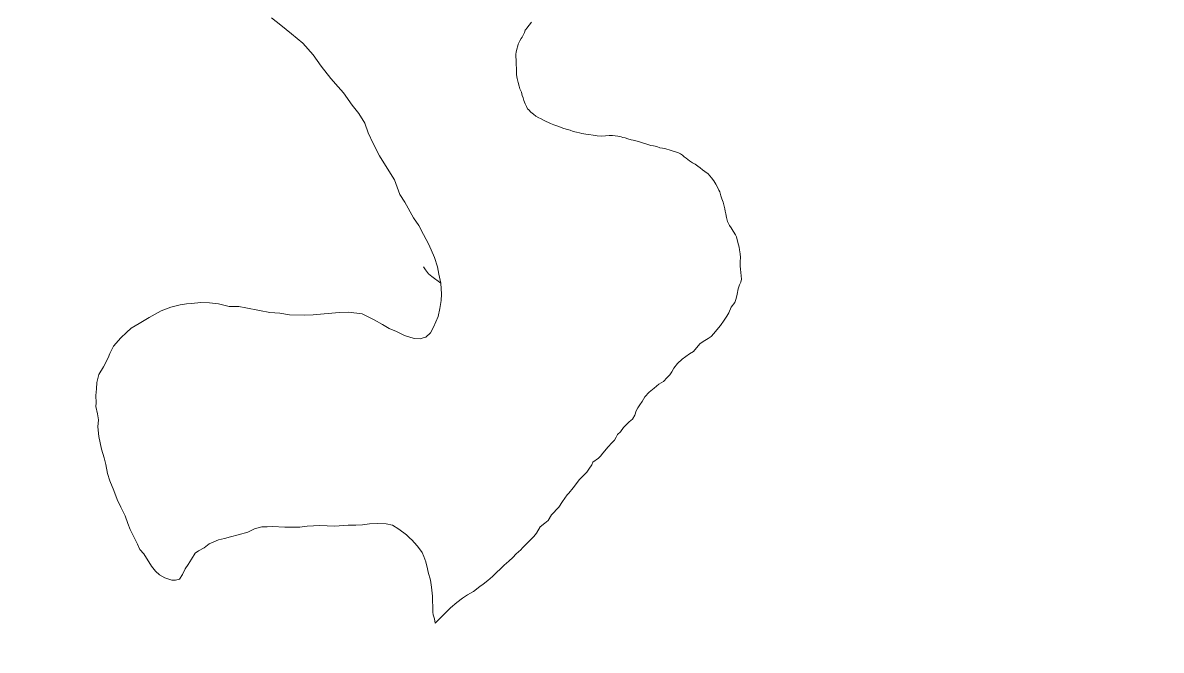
# Model space of a CAD drawing. Extents: x -1643653 to 4543381, y 1624270 to 13878484.
# Drawn here: x 681289 to 682878, y 8956521 to 8957396 of the extents above; entities that cross this region are included whole.
import ezdxf

# ---------------------------------------------------------------- set-up
doc = ezdxf.new("R2010")
doc.units = 0
doc.header["$LTSCALE"] = 200
doc.layers.add('1', color=7, linetype='Continuous', lineweight=13)
doc.layers.add('29', color=7, linetype='Continuous', lineweight=13)

msp = doc.modelspace()

# ---------------------------------------------------------------- linework, layer by layer
at = {"layer": '1', "lineweight": 25}
msp.add_spline([(814781, 9009175.5), (814787.2, 9009173.4), (814796.9, 9009173.4), (814799.4, 9009172.4), (814805.1, 9009174.5), (814805.6, 9009176.5), (814811.7, 9009179.5), (814811.7, 9009179.5), (814801.5, 9009181), (814790.7, 9009181.5), (814784.1, 9009183.1), (814777.4, 9009185.1), (814778.4, 9009175.5)], degree=3, dxfattribs=at)
at = {"layer": '29'}
for points in [[(681848.7, 8957100.6), (681842, 8957112.9), (681834.6, 8957123.9), (681822.4, 8957145.8), (681815.7, 8957156.2), (681808.1, 8957176.6), (681795.7, 8957196.6), (681787.1, 8957210), (681778.4, 8957227.3), (681771.4, 8957242.3), (681766.8, 8957255.8), (681758.5, 8957269.1), (681748.8, 8957280.7), (681737.1, 8957297.9), (681729.3, 8957306.5), (681719.1, 8957318.2), (681705.5, 8957335.1), (681694.6, 8957350.9), (681680.1, 8957367.1), (681664.3, 8957380.3), (681649.3, 8957392.2), (681636.2, 8957402.4)], [(681636.2, 8957402.4), (681649.3, 8957392.2), (681664.3, 8957380.3), (681680.1, 8957367.1), (681694.6, 8957350.9), (681705.5, 8957335.1), (681719.1, 8957318.2), (681729.3, 8957306.5), (681737.1, 8957297.9), (681748.8, 8957280.7), (681758.5, 8957269.1), (681766.8, 8957255.8), (681771.4, 8957242.3), (681778.4, 8957227.3), (681787.1, 8957210), (681795.7, 8957196.6), (681808.1, 8957176.6), (681815.7, 8957156.2), (681822.4, 8957145.8), (681834.6, 8957123.9), (681842, 8957112.9), (681848.7, 8957100.6)], [(681986.3, 8957294.1), (681985.1, 8957298.9), (681983, 8957303.6), (681981.9, 8957307.1), (681980.6, 8957312.6), (681979.2, 8957317.8), (681978.3, 8957323.2), (681978.2, 8957327.7), (681978.2, 8957332.1), (681978, 8957337.3), (681977.6, 8957343.5), (681977.5, 8957348.8), (681977.5, 8957352), (681977.9, 8957354.9), (681978.6, 8957358.7), (681980, 8957363.5), (681980.7, 8957365.8), (681982.7, 8957370.5), (681984.6, 8957373.8), (681986, 8957375.8), (681987.4, 8957378.5), (681989.5, 8957382.3), (681990.4, 8957385.2), (681991.1, 8957386.2), (681992.8, 8957388.1), (681999.1, 8957396.6)], [(681989.5, 8957382.3), (681987.4, 8957378.5), (681986, 8957375.8), (681984.6, 8957373.8), (681982.7, 8957370.5), (681980.7, 8957365.8), (681980, 8957363.5), (681978.6, 8957358.7), (681977.9, 8957354.9), (681977.5, 8957352), (681977.5, 8957348.8), (681977.6, 8957343.5), (681978, 8957337.3), (681978.2, 8957332.1), (681978.2, 8957327.7), (681978.3, 8957323.2), (681979.2, 8957317.8), (681980.6, 8957312.6), (681981.9, 8957307.1), (681983, 8957303.6), (681985.1, 8957298.9), (681986.3, 8957294.1), (681987.5, 8957290.9), (681988.7, 8957287.5), (681990.5, 8957282.5), (681992.1, 8957278.8), (681993.5, 8957275.9), (681995.3, 8957274.2), (681998.3, 8957271.1), (682001.8, 8957268.3), (682005, 8957265.6), (682009.5, 8957263.1), (682011.8, 8957262.1), (682015.9, 8957259.7), (682019.5, 8957258.1), (682023, 8957256.5), (682025.7, 8957255.3), (682030.4, 8957253.2), (682034.3, 8957252), (682037.3, 8957250.9)], [(682133.7, 8957233.7), (682129.7, 8957235.5), (682126.5, 8957235.8), (682124.1, 8957236.5), (682119.8, 8957237.4), (682112.3, 8957238.5), (682107.5, 8957238.4), (682102.4, 8957238.3), (682096.6, 8957237.8), (682090.9, 8957238.3), (682085.1, 8957239.1), (682079.4, 8957240), (682075, 8957240.6), (682069.6, 8957241.5), (682066.1, 8957242.1), (682061.9, 8957243), (682057.2, 8957244.1), (682053, 8957245.8), (682049.4, 8957246.7), (682044.2, 8957248.3), (682040.5, 8957249.7), (682037.3, 8957250.9), (682034.3, 8957252), (682030.4, 8957253.2), (682025.7, 8957255.3), (682023, 8957256.5), (682019.5, 8957258.1), (682015.9, 8957259.7), (682011.8, 8957262.1), (682009.5, 8957263.1), (682005, 8957265.6), (682001.8, 8957268.3), (681998.3, 8957271.1), (681995.3, 8957274.2), (681993.5, 8957275.9), (681992.1, 8957278.8), (681990.5, 8957282.5), (681988.7, 8957287.5), (681987.5, 8957290.9), (681986.3, 8957294.1)], [(682037.3, 8957250.9), (682040.5, 8957249.7), (682044.2, 8957248.3), (682049.4, 8957246.7), (682053, 8957245.8), (682057.2, 8957244.1), (682061.9, 8957243), (682066.1, 8957242.1), (682069.6, 8957241.5), (682075, 8957240.6), (682079.4, 8957240), (682085.1, 8957239.1), (682090.9, 8957238.3), (682096.6, 8957237.8), (682102.4, 8957238.3), (682107.5, 8957238.4), (682112.3, 8957238.5), (682119.8, 8957237.4), (682124.1, 8957236.5), (682126.5, 8957235.8), (682129.7, 8957235.5), (682133.7, 8957233.7), (682138.2, 8957232.5), (682141.2, 8957232.2), (682144.9, 8957231.1), (682149.8, 8957229.6), (682165.5, 8957224.5), (682169.5, 8957224), (682173.9, 8957223.1), (682178.3, 8957221.5), (682181.8, 8957221.1), (682186.7, 8957220.1), (682192.6, 8957218.1), (682198.1, 8957216.3), (682203.2, 8957214.8), (682207.2, 8957213), (682210, 8957211.1), (682212.4, 8957208.8), (682215.2, 8957206.9), (682219.7, 8957203.1)], [(682271.3, 8957124.3), (682270.3, 8957129.3), (682269.6, 8957133.2), (682268.9, 8957136.1), (682268.2, 8957140), (682266.6, 8957145.8), (682264.7, 8957150.1), (682263.2, 8957154.4), (682261.8, 8957160), (682260.6, 8957162.4), (682259.1, 8957165.6), (682256.5, 8957170.8), (682253.6, 8957175.2), (682250.3, 8957179.7), (682245.5, 8957185.1), (682241, 8957188.2), (682237.7, 8957190.7), (682234.5, 8957193.5), (682231.2, 8957195.8), (682227.5, 8957198.5), (682223.9, 8957200.5), (682219.7, 8957203.1), (682215.2, 8957206.9), (682212.4, 8957208.8), (682210, 8957211.1), (682207.2, 8957213), (682203.2, 8957214.8), (682198.1, 8957216.3), (682192.6, 8957218.1), (682186.7, 8957220.1), (682181.8, 8957221.1), (682178.3, 8957221.5), (682173.9, 8957223.1), (682169.5, 8957224), (682165.5, 8957224.5), (682149.8, 8957229.6), (682144.9, 8957231.1), (682141.2, 8957232.2), (682138.2, 8957232.5), (682133.7, 8957233.7)], [(682219.7, 8957203.1), (682223.9, 8957200.5), (682227.5, 8957198.5), (682231.2, 8957195.8), (682234.5, 8957193.5), (682237.7, 8957190.7), (682241, 8957188.2), (682245.5, 8957185.1), (682250.3, 8957179.7), (682253.6, 8957175.2), (682256.5, 8957170.8), (682259.1, 8957165.6), (682260.6, 8957162.4), (682261.8, 8957160), (682263.2, 8957154.4), (682264.7, 8957150.1), (682266.6, 8957145.8), (682268.2, 8957140), (682268.9, 8957136.1), (682269.6, 8957133.2), (682270.3, 8957129.3), (682271.3, 8957124.3), (682272.8, 8957118.5), (682275.3, 8957113.3), (682277.6, 8957109.8), (682280.7, 8957105.2), (682283.9, 8957099.9), (682285, 8957097.1), (682286.4, 8957091.4), (682288.2, 8957086.2), (682289, 8957083), (682289.4, 8957079.2), (682290.2, 8957073.5), (682291, 8957068.3), (682290.4, 8957062.8), (682290.2, 8957056.4), (682290.7, 8957052.2), (682292.2, 8957038.2), (682291.3, 8957034.3), (682289.3, 8957030.3)], [(682202.7, 8956920.7), (682209.3, 8956926.8), (682214.5, 8956930.6), (682219.8, 8956934.1), (682225.3, 8956937.3), (682229.2, 8956942.7), (682234.6, 8956948.5), (682241.1, 8956952.6), (682245.8, 8956955.7), (682250, 8956958.4), (682253.5, 8956962.7), (682257.7, 8956967.8), (682262.8, 8956973.7), (682267.9, 8956981.3), (682271.7, 8956986.5), (682274.6, 8956991.4), (682277.8, 8956999.4), (682282.9, 8957005.8), (682284.9, 8957011.3), (682286.2, 8957017.6), (682287.4, 8957025), (682289.3, 8957030.3), (682291.3, 8957034.3), (682292.2, 8957038.2), (682290.7, 8957052.2), (682290.2, 8957056.4), (682290.4, 8957062.8), (682291, 8957068.3), (682290.2, 8957073.5), (682289.4, 8957079.2), (682289, 8957083), (682288.2, 8957086.2), (682286.4, 8957091.4), (682285, 8957097.1), (682283.9, 8957099.9), (682280.7, 8957105.2), (682277.6, 8957109.8), (682275.3, 8957113.3), (682272.8, 8957118.5), (682271.3, 8957124.3)], [(681848, 8956956.5), (681851.6, 8956957.5), (681858.5, 8956963.3), (681862.4, 8956971.2), (681868.8, 8956986.3), (681871.2, 8956997.4), (681873.1, 8957008.6), (681873.8, 8957017.5), (681872.8, 8957032.7), (681869.8, 8957045.3), (681868.1, 8957055.7), (681863.7, 8957068.5), (681856.1, 8957086.8), (681848.7, 8957100.6)], [(681848.7, 8957100.6), (681856.1, 8957086.8), (681863.7, 8957068.5), (681868.1, 8957055.7), (681869.8, 8957045.3), (681872.8, 8957032.7), (681873.8, 8957017.5), (681873.1, 8957008.6), (681871.2, 8956997.4)], [(681872.8, 8957032.7), (681859.9, 8957042.1), (681855.3, 8957045.6), (681851.3, 8957051.2), (681848.5, 8957055.6)], [(682289.3, 8957030.3), (682287.4, 8957025), (682286.2, 8957017.6), (682284.9, 8957011.3), (682282.9, 8957005.8), (682277.8, 8956999.4), (682274.6, 8956991.4), (682271.7, 8956986.5), (682267.9, 8956981.3), (682262.8, 8956973.7), (682257.7, 8956967.8), (682253.5, 8956962.7), (682250, 8956958.4), (682245.8, 8956955.7), (682241.1, 8956952.6), (682234.6, 8956948.5), (682229.2, 8956942.7), (682225.3, 8956937.3), (682219.8, 8956934.1), (682214.5, 8956930.6), (682209.3, 8956926.8), (682202.7, 8956920.7), (682197.7, 8956914.4), (682194.8, 8956908.9), (682192.2, 8956904.9), (682188.6, 8956901.1), (682183.3, 8956895.8), (682176.9, 8956891.7), (682170.5, 8956886.4), (682163.2, 8956880.7), (682157.5, 8956874.4), (682153.7, 8956867.6), (682150.4, 8956863.2), (682147.7, 8956859.1), (682145.4, 8956854.6), (682143.5, 8956848.5), (682140.2, 8956843.2), (682135.5, 8956839.2), (682127.5, 8956831.3), (682123.2, 8956825.5)], [(681846.6, 8956657.2), (681840.1, 8956665.9), (681835.3, 8956671.1), (681832.5, 8956674.3), (681828.8, 8956677.8), (681824.9, 8956682.1), (681814.3, 8956689.9), (681805.2, 8956695.6), (681796.3, 8956697.3), (681783.7, 8956697.8), (681773.2, 8956697.2), (681763.2, 8956695.7), (681754, 8956695.4), (681743.6, 8956695.3), (681724.4, 8956694.1), (681703.8, 8956695), (681686.3, 8956694), (681676, 8956692.5), (681666.2, 8956692.8), (681655.1, 8956692.7), (681637.7, 8956693.3), (681630.6, 8956693.1), (681622.8, 8956692.9), (681612.6, 8956690.1), (681603.3, 8956685.7), (681590, 8956682.1), (681579.1, 8956679.3), (681570.8, 8956676.9), (681562.5, 8956675.1), (681549.6, 8956669.3), (681542.6, 8956663.6), (681534.4, 8956659.6), (681529.7, 8956656.2), (681524.7, 8956648.2), (681520.2, 8956640.6), (681515.8, 8956634.4), (681512.4, 8956626.5), (681508, 8956620.3), (681502.6, 8956618.8), (681497.2, 8956618.5), (681487.6, 8956621.9), (681480.1, 8956626.2), (681474.7, 8956631.4), (681469.2, 8956638.2), (681458.1, 8956655.3), (681452.9, 8956661.3), (681449.4, 8956668.7), (681445, 8956678.3), (681439.4, 8956689.5), (681436.1, 8956697.6), (681432.4, 8956708.5), (681426.3, 8956720.4), (681420.9, 8956731.3), (681416.3, 8956743.7), (681411, 8956757.2), (681407.7, 8956767.3), (681405.1, 8956779.9), (681402.8, 8956789.1), (681399.1, 8956801.4), (681395.6, 8956819.1), (681394.3, 8956832.3), (681395.1, 8956842.4), (681393.6, 8956850.8), (681391.2, 8956860.7), (681391.8, 8956866), (681391.2, 8956876.2), (681392.3, 8956885.3), (681392.9, 8956894.4), (681395.6, 8956905.3), (681402, 8956916.3), (681408.4, 8956928.6), (681410.8, 8956934.5), (681416.2, 8956945), (681426.1, 8956956.3), (681434.2, 8956964.1), (681440.7, 8956969.8), (681451.7, 8956976.5), (681465.8, 8956984.8), (681482.6, 8956994.2), (681495.8, 8956999.1), (681509.1, 8957002.5), (681517.8, 8957003.9), (681524.9, 8957004.4), (681537.9, 8957005.8), (681549.8, 8957005.1), (681562.4, 8957003.8), (681577.4, 8957000.2), (681590.7, 8957000.2), (681600.8, 8956998.4), (681619.7, 8956994.5), (681634.1, 8956991.6), (681647.9, 8956990.9), (681661.5, 8956988.8), (681682.9, 8956988.2), (681694.7, 8956988.7), (681730.9, 8956992), (681743.9, 8956992.5), (681762.8, 8956989.9), (681779.8, 8956981.8), (681791.2, 8956975.3), (681800.4, 8956969.3)], [(681800.4, 8956969.3), (681791.2, 8956975.3), (681779.8, 8956981.8), (681762.8, 8956989.9), (681743.9, 8956992.5), (681730.9, 8956992), (681694.7, 8956988.7), (681682.9, 8956988.2), (681661.5, 8956988.8), (681647.9, 8956990.9), (681634.1, 8956991.6), (681619.7, 8956994.5), (681600.8, 8956998.4), (681590.7, 8957000.2), (681577.4, 8957000.2), (681562.4, 8957003.8), (681549.8, 8957005.1), (681537.9, 8957005.8), (681524.9, 8957004.4), (681517.8, 8957003.9), (681509.1, 8957002.5), (681495.8, 8956999.1), (681482.6, 8956994.2), (681465.8, 8956984.8), (681451.7, 8956976.5), (681440.7, 8956969.8), (681434.2, 8956964.1), (681426.1, 8956956.3), (681416.2, 8956945), (681410.8, 8956934.5), (681408.4, 8956928.6), (681402, 8956916.3), (681395.6, 8956905.3), (681392.9, 8956894.4), (681392.3, 8956885.3), (681391.2, 8956876.2), (681391.8, 8956866), (681391.2, 8956860.7), (681393.6, 8956850.8), (681395.1, 8956842.4), (681394.3, 8956832.3), (681395.6, 8956819.1), (681399.1, 8956801.4), (681402.8, 8956789.1), (681405.1, 8956779.9), (681407.7, 8956767.3), (681411, 8956757.2), (681416.3, 8956743.7), (681420.9, 8956731.3), (681426.3, 8956720.4), (681432.4, 8956708.5), (681436.1, 8956697.6), (681439.4, 8956689.5), (681445, 8956678.3), (681449.4, 8956668.7), (681452.9, 8956661.3), (681458.1, 8956655.3), (681469.2, 8956638.2), (681474.7, 8956631.4), (681480.1, 8956626.2), (681487.6, 8956621.9), (681497.2, 8956618.5), (681502.6, 8956618.8), (681508, 8956620.3), (681512.4, 8956626.5), (681515.8, 8956634.4), (681520.2, 8956640.6), (681524.7, 8956648.2), (681529.7, 8956656.2), (681534.4, 8956659.6), (681542.6, 8956663.6), (681549.6, 8956669.3), (681562.5, 8956675.1), (681570.8, 8956676.9), (681579.1, 8956679.3), (681590, 8956682.1), (681603.3, 8956685.7), (681612.6, 8956690.1), (681622.8, 8956692.9), (681630.6, 8956693.1), (681637.7, 8956693.3), (681655.1, 8956692.7), (681666.2, 8956692.8), (681676, 8956692.5), (681686.3, 8956694), (681703.8, 8956695), (681724.4, 8956694.1), (681743.6, 8956695.3), (681754, 8956695.4), (681763.2, 8956695.7), (681773.2, 8956697.2), (681783.7, 8956697.8), (681796.3, 8956697.3), (681805.2, 8956695.6), (681814.3, 8956689.9), (681824.9, 8956682.1), (681828.8, 8956677.8), (681832.5, 8956674.3), (681835.3, 8956671.1), (681840.1, 8956665.9), (681846.6, 8956657.2)], [(681871.2, 8956997.4), (681868.8, 8956986.3), (681862.4, 8956971.2), (681858.5, 8956963.3), (681851.6, 8956957.5), (681848, 8956956.5)], [(681800.4, 8956969.3), (681810.7, 8956965.4), (681822.1, 8956959.8), (681835.5, 8956955.4), (681843.8, 8956955.2), (681848, 8956956.5)], [(681848, 8956956.5), (681843.8, 8956955.2), (681835.5, 8956955.4), (681822.1, 8956959.8), (681810.7, 8956965.4), (681800.4, 8956969.3)], [(682027.2, 8956709.6), (682037.1, 8956720.7), (682042.3, 8956728.6), (682049, 8956737.9), (682051.4, 8956740.2), (682057.1, 8956747.5), (682063.3, 8956755.4), (682065.7, 8956758.5), (682068.8, 8956761.8), (682076.2, 8956769.2), (682079.3, 8956773.6), (682083.3, 8956779.7), (682084.7, 8956783), (682092.6, 8956789), (682095.7, 8956791.9), (682097, 8956793.2), (682105.9, 8956804.2), (682111.6, 8956810.4), (682114.8, 8956814.1), (682117.2, 8956818), (682119.1, 8956821.9), (682123.2, 8956825.5), (682127.5, 8956831.3), (682135.5, 8956839.2), (682140.2, 8956843.2), (682143.5, 8956848.5), (682145.4, 8956854.6), (682147.7, 8956859.1), (682150.4, 8956863.2), (682153.7, 8956867.6), (682157.5, 8956874.4), (682163.2, 8956880.7), (682170.5, 8956886.4), (682176.9, 8956891.7), (682183.3, 8956895.8), (682188.6, 8956901.1), (682192.2, 8956904.9), (682194.8, 8956908.9), (682197.7, 8956914.4), (682202.7, 8956920.7)], [(682123.2, 8956825.5), (682119.1, 8956821.9), (682117.2, 8956818), (682114.8, 8956814.1), (682111.6, 8956810.4), (682105.9, 8956804.2), (682097, 8956793.2), (682095.7, 8956791.9), (682092.6, 8956789), (682084.7, 8956783), (682083.3, 8956779.7), (682079.3, 8956773.6), (682076.2, 8956769.2), (682068.8, 8956761.8), (682065.7, 8956758.5), (682063.3, 8956755.4), (682057.1, 8956747.5), (682051.4, 8956740.2), (682049, 8956737.9), (682042.3, 8956728.6), (682037.1, 8956720.7), (682027.2, 8956709.6), (682022.5, 8956702), (682017.9, 8956698.2), (682011.3, 8956693), (682006.2, 8956684.3), (682002.3, 8956679.8), (681996.6, 8956673.7), (681992.3, 8956669.2), (681986.8, 8956663.7), (681984.3, 8956660.8), (681977.9, 8956655.3), (681973.1, 8956650.5), (681967.4, 8956645.2), (681961, 8956639.5), (681955.7, 8956634.3), (681950.4, 8956629.3), (681944.6, 8956624), (681938.2, 8956618.4), (681931.9, 8956613.3)], [(681846.6, 8956657.2), (681848.9, 8956651.7), (681851.8, 8956644.3), (681854.2, 8956634.3), (681854.9, 8956630.1), (681858.1, 8956618.5), (681859.8, 8956609), (681861.1, 8956596.3), (681861, 8956589.6), (681861.7, 8956582.2), (681861.3, 8956574.2), (681861.8, 8956570.2), (681863.8, 8956564.6), (681865, 8956558.6), (681876.3, 8956570.2), (681886.4, 8956580.2), (681895.1, 8956587.6), (681903, 8956593.5), (681909.9, 8956598.3), (681918.2, 8956602.8), (681927.2, 8956609.7), (681931.9, 8956613.3), (681938.2, 8956618.4), (681944.6, 8956624), (681950.4, 8956629.3), (681955.7, 8956634.3), (681961, 8956639.5), (681967.4, 8956645.2), (681973.1, 8956650.5), (681977.9, 8956655.3), (681984.3, 8956660.8), (681986.8, 8956663.7), (681992.3, 8956669.2), (681996.6, 8956673.7), (682002.3, 8956679.8), (682006.2, 8956684.3), (682011.3, 8956693), (682017.9, 8956698.2), (682022.5, 8956702), (682027.2, 8956709.6)], [(681865, 8956558.6), (681863.8, 8956564.6), (681861.8, 8956570.2), (681861.3, 8956574.2), (681861.7, 8956582.2), (681861, 8956589.6), (681861.1, 8956596.3), (681859.8, 8956609), (681858.1, 8956618.5), (681854.9, 8956630.1), (681854.2, 8956634.3), (681851.8, 8956644.3), (681848.9, 8956651.7), (681846.6, 8956657.2)], [(681931.9, 8956613.3), (681927.2, 8956609.7), (681918.2, 8956602.8), (681909.9, 8956598.3), (681903, 8956593.5), (681895.1, 8956587.6), (681886.4, 8956580.2), (681876.3, 8956570.2), (681865, 8956558.6)]]:
    msp.add_lwpolyline(points, dxfattribs=at)

doc.saveas('drawing.dxf')
